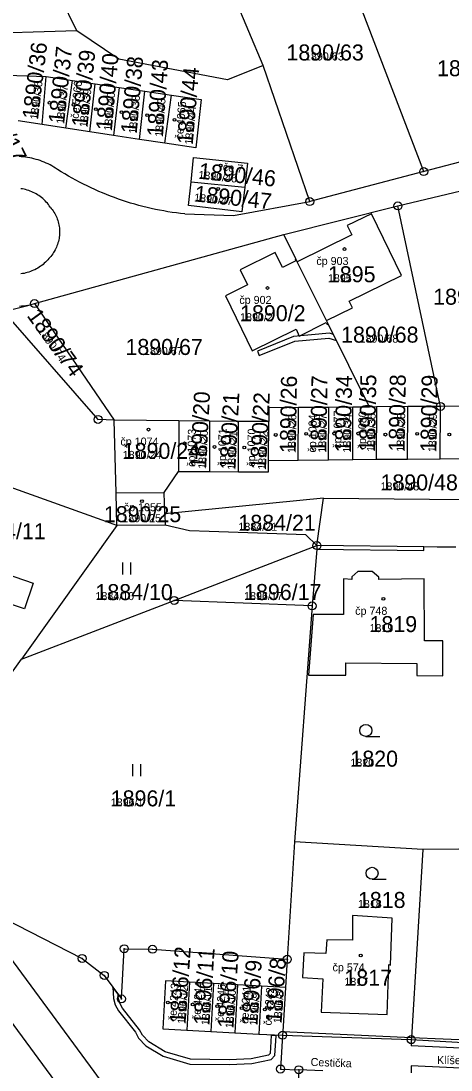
# Model space of a CAD drawing. Extents: x -763628 to -761565, y -976033 to -973833.
# Drawn here: x -762756 to -762702.3, y -975047.2 to -974916.1 of the extents above; entities that cross this region are included whole.
import ezdxf

# ---------------------------------------------------------------- set-up
doc = ezdxf.new("R2010")
doc.units = 0
for name, color, linetype in [('KN_cisla parcel 1000', 7, 'Continuous'), ('KN_cisla parcel 500', 7, 'Continuous'), ('KN_cisla popisna 500', 7, 'Continuous'), ('KN_hranice parcel', 7, 'Continuous'), ('KN_popisy', 7, 'Continuous'), ('KN_vecna bremena', 7, 'Continuous'), ('KN_vnitrni kresba parcel', 7, 'Continuous'), ('KN_znacky bodu BP', 7, 'Continuous'), ('KN_znacky budov', 7, 'Continuous'), ('KN_znacky kultur', 7, 'Continuous')]:
    doc.layers.add(name, color=color, linetype=linetype)

msp = doc.modelspace()

# ---------------------------------------------------------------- linework, layer by layer
at = {"layer": 'KN_hranice parcel'}
for p, q in [((-762749.04, -974917.33), (-762765.89, -974882.81)), ((-762725.75, -974921.68), (-762731.06, -974909)), ((-762759.12, -974922.85), (-762752.84, -974923.05)), ((-762753.36, -974929.04), (-762752.84, -974923.05)), ((-762752.84, -974923.05), (-762749.56, -974923.54)), ((-762750.4, -974929.5), (-762749.56, -974923.54)), ((-762749.56, -974923.54), (-762746.73, -974923.96)), ((-762747.39, -974929.95), (-762746.73, -974923.96)), ((-762746.73, -974923.96), (-762743.74, -974924.4)), ((-762743.74, -974924.4), (-762744.43, -974930.41)), ((-762743.74, -974924.4), (-762740.52, -974924.87)), ((-762741.18, -974930.9), (-762740.52, -974924.87)), ((-762740.52, -974924.87), (-762737.21, -974925.36)), ((-762738.02, -974931.38), (-762737.21, -974925.36)), ((-762753.36, -974929.04), (-762756.34, -974928.59)), ((-762750.4, -974929.5), (-762753.36, -974929.04)), ((-762747.39, -974929.95), (-762750.4, -974929.5)), ((-762681.97, -974928.7), (-762705.69, -974934.93)), ((-762744.43, -974930.41), (-762747.39, -974929.95)), ((-762741.18, -974930.9), (-762744.43, -974930.41)), ((-762738.02, -974931.38), (-762741.18, -974930.9)), ((-762734.75, -974936.2), (-762728.04, -974936.86)), ((-762708.92, -974939.22), (-762695.17, -974935.93)), ((-762723.16, -974942.81), (-762708.92, -974939.22)), ((-762703.6, -974964.28), (-762708.92, -974939.22)), ((-762754.31, -974951.43), (-762723.16, -974942.81)), ((-762721.66, -974945.84), (-762723.16, -974942.81)), ((-762721.48, -974946.2), (-762721.66, -974945.84)), ((-762717.83, -974953.53), (-762721.48, -974946.2)), ((-762754.31, -974951.43), (-762744.34, -974965.98)), ((-762717.62, -974953.96), (-762717.83, -974953.53)), ((-762712.46, -974964.36), (-762717.62, -974953.96)), ((-762721.36, -974970.98), (-762721.33, -974964.43)), ((-762717.55, -974964.4), (-762721.33, -974964.43)), ((-762717.58, -974970.95), (-762717.55, -974964.4)), ((-762714.53, -974964.37), (-762717.55, -974964.4)), ((-762714.56, -974970.92), (-762714.53, -974964.37)), ((-762712.46, -974964.36), (-762714.53, -974964.37)), ((-762711.58, -974964.35), (-762712.46, -974964.36)), ((-762711.58, -974964.35), (-762711.61, -974970.89)), ((-762707.68, -974964.31), (-762711.58, -974964.35)), ((-762707.71, -974970.86), (-762707.68, -974964.31)), ((-762703.6, -974964.28), (-762707.68, -974964.31)), ((-762703.64, -974970.82), (-762703.6, -974964.28)), ((-762699.44, -974964.24), (-762703.6, -974964.28)), ((-762736.28, -974966.1), (-762744.34, -974965.98)), ((-762744.13, -974975.07), (-762744.34, -974965.98)), ((-762736.28, -974966.1), (-762736.33, -974972.4)), ((-762732.4, -974966.13), (-762736.28, -974966.1)), ((-762732.43, -974972.42), (-762732.4, -974966.13)), ((-762728.81, -974966.15), (-762732.4, -974966.13)), ((-762728.84, -974972.44), (-762728.81, -974966.15)), ((-762725.04, -974966.17), (-762728.81, -974966.15)), ((-762725.06, -974971.02), (-762725.04, -974966.17)), ((-762725.06, -974971.02), (-762721.36, -974970.98)), ((-762721.36, -974970.98), (-762717.58, -974970.95)), ((-762717.58, -974970.95), (-762714.56, -974970.92)), ((-762714.56, -974970.92), (-762711.61, -974970.89)), ((-762711.61, -974970.89), (-762707.71, -974970.86)), ((-762707.71, -974970.86), (-762703.64, -974970.82)), ((-762703.64, -974970.82), (-762699.49, -974970.78)), ((-762738.1, -974975.04), (-762736.33, -974972.4)), ((-762736.33, -974972.4), (-762732.43, -974972.42)), ((-762732.43, -974972.42), (-762728.84, -974972.44)), ((-762744.13, -974975.07), (-762738.1, -974975.04)), ((-762744.04, -974979.15), (-762744.13, -974975.07)), ((-762738.04, -974977.71), (-762738.1, -974975.04)), ((-762718.21, -974975.74), (-762738.04, -974977.71)), ((-762719.04, -974981.68), (-762718.21, -974975.74)), ((-762738.04, -974977.71), (-762738.01, -974979.14)), ((-762744.04, -974979.15), (-762755.94, -974995.88)), ((-762738.01, -974979.14), (-762744.04, -974979.15)), ((-762736.86, -974988.54), (-762719.04, -974981.68)), ((-762755.94, -974995.88), (-762736.86, -974988.54)), ((-762719.63, -974989.22), (-762736.86, -974988.54)), ((-762719.63, -974989.22), (-762721.82, -975018.69)), ((-762721.82, -975018.69), (-762722.74, -975033.39)), ((-762705.78, -975019.65), (-762721.82, -975018.69)), ((-762701.32, -975019.63), (-762705.78, -975019.65)), ((-762722.74, -975033.39), (-762722.96, -975036.91)), ((-762734.94, -975036.25), (-762735.27, -975042.24)), ((-762731.94, -975036.41), (-762734.94, -975036.25)), ((-762731.94, -975036.41), (-762732.28, -975042.4)), ((-762728.95, -975036.58), (-762731.94, -975036.41)), ((-762728.95, -975036.58), (-762729.28, -975042.57)), ((-762725.95, -975036.74), (-762728.95, -975036.58)), ((-762725.95, -975036.74), (-762726.29, -975042.73)), ((-762722.96, -975036.91), (-762725.95, -975036.74)), ((-762735.27, -975042.24), (-762732.28, -975042.4)), ((-762732.28, -975042.4), (-762729.28, -975042.57)), ((-762729.28, -975042.57), (-762726.29, -975042.73)), ((-762726.29, -975042.73), (-762723.32, -975042.87)), ((-762723.32, -975042.87), (-762707.24, -975043.43)), ((-762707.24, -975043.43), (-762691.25, -975044.33)), ((-762718.3, -975047.34), (-762721.3, -975047.19))]:
    msp.add_line(p, q, dxfattribs=at)
for points in [[(-762705.69, -974934.93), (-762713.36, -974914.78), (-762719.03, -974902.8)], [(-762749.04, -974917.33), (-762762.67, -974917.74), (-762764.58, -974918.98)], [(-762725.75, -974921.68), (-762730.21, -974923.45), (-762743.78, -974920.88), (-762749.04, -974917.33)], [(-762705.69, -974934.93), (-762719.93, -974938.67), (-762725.75, -974921.68)], [(-762737.21, -974925.36), (-762733.5, -974925.91), (-762734.17, -974931.97), (-762738.02, -974931.38)], [(-762734.75, -974936.2), (-762734.43, -974933.17), (-762727.72, -974933.88), (-762728.04, -974936.86)], [(-762728.04, -974936.86), (-762728.4, -974939.94), (-762735.07, -974939.18), (-762734.75, -974936.2)], [(-762717.83, -974953.53), (-762714.6, -974951.94), (-762715, -974951.14), (-762708.48, -974947.93), (-762712.23, -974940.22), (-762715.25, -974941.68), (-762714.68, -974942.85), (-762721.48, -974946.2)], [(-762721.66, -974945.84), (-762721.76, -974945.89), (-762721.67, -974946.1), (-762723.32, -974946.91), (-762724.24, -974945.04), (-762728.61, -974947.19), (-762727.69, -974949.08), (-762730.47, -974950.44), (-762727.12, -974957.34), (-762721.64, -974954.61), (-762721.23, -974955.48), (-762717.86, -974953.81), (-762717.75, -974954.03), (-762717.62, -974953.96)], [(-762744.34, -974965.98), (-762746.37, -974965.91), (-762758.16, -974952.42), (-762755.15, -974951.65), (-762754.31, -974951.43)], [(-762721.33, -974964.43), (-762725.03, -974964.47), (-762725.04, -974966.17)], [(-762744.04, -974979.15), (-762745.87, -974978.5), (-762768.55, -974970.38), (-762772.11, -974980.96)], [(-762728.84, -974972.44), (-762725.07, -974972.46), (-762725.06, -974971.02)], [(-762718.21, -974975.74), (-762687.29, -974976.03), (-762687.45, -974974.17)], [(-762719.04, -974981.68), (-762720.43, -974980.34), (-762732.5, -974979.93), (-762734.94, -974979.85), (-762738.01, -974979.14)], [(-762755.58, -974989.6), (-762758.3, -974988.65), (-762760.09, -974993.82), (-762771.72, -974989.89), (-762768.75, -974981.45), (-762754.49, -974986.36), (-762755.58, -974989.6)], [(-762719.04, -974981.68), (-762719.04, -974982.13), (-762719.63, -974989.22)], [(-762701.67, -974981.89), (-762703.99, -974981.86), (-762705.69, -974981.84), (-762719.04, -974981.68)], [(-762714.67, -974985.58), (-762714.66, -974985.9), (-762715.72, -974985.84), (-762715.72, -974990.28), (-762719.49, -974990.28), (-762720.08, -974997.87), (-762715.44, -974997.89), (-762715.43, -974996.33), (-762706.54, -974996.43), (-762706.54, -974997.91), (-762703.3, -974997.94), (-762703.29, -974993.59), (-762705.58, -974993.6), (-762705.65, -974985.85), (-762711.28, -974985.9), (-762711.29, -974985.63), (-762712.14, -974984.91), (-762713.93, -974984.91), (-762714.67, -974985.58)], [(-762761.47, -974997.8), (-762758.1, -974998.93), (-762755.94, -974995.88)], [(-762785.92, -975007.37), (-762783.32, -975009.09), (-762779.55, -975012.33), (-762777.34, -975014.46), (-762775.34, -975016.77), (-762773.46, -975019.17), (-762735.27, -975071.08), (-762730.71, -975077.67), (-762728.53, -975081.01), (-762725.91, -975085.36), (-762722.98, -975090.63), (-762719.94, -975096.96), (-762717.26, -975103.47), (-762713.9, -975113.06), (-762713.82, -975114.16), (-762713.96, -975115.19), (-762714.46, -975116.13), (-762715.09, -975116.82)], [(-762705.78, -975019.65), (-762707.22, -975043.15), (-762707.24, -975043.43)], [(-762763.36, -975025.03), (-762758.18, -975028.23), (-762748.36, -975033.28), (-762745.59, -975035.4), (-762743.45, -975038.33), (-762743.11, -975032.07), (-762739.57, -975032.13), (-762722.74, -975033.39)], [(-762722.83, -975081.54), (-762723.46, -975080.46), (-762725.61, -975077.07), (-762729.5, -975071.15), (-762747.33, -975046.79), (-762763.36, -975025.03)], [(-762720.68, -975032.57), (-762720.85, -975035.65), (-762718.31, -975035.83), (-762718.5, -975040), (-762710.24, -975040.27), (-762710.06, -975034.03), (-762709.83, -975034.11), (-762709.64, -975028.25), (-762714.59, -975027.92), (-762714.6, -975030.99), (-762717.81, -975030.95), (-762717.92, -975032.66), (-762720.68, -975032.57)], [(-762734.94, -975036.25), (-762737.94, -975036.08), (-762738.27, -975042.07), (-762735.27, -975042.24)], [(-762722.96, -975036.91), (-762723.3, -975042.42), (-762723.32, -975042.87)], [(-762723.32, -975042.87), (-762723.58, -975047.1), (-762721.3, -975047.19)], [(-762721.3, -975047.19), (-762721.45, -975050.27), (-762721.76, -975056.27), (-762718.76, -975056.42)]]:
    msp.add_lwpolyline(points, dxfattribs=at)
at = {"layer": 'KN_vecna bremena'}
for points in [[(-762726.45, -974957.36), (-762726.23, -974957.92), (-762721.8, -974956.14), (-762717.54, -974955.73), (-762716.59, -974956.03), (-762716.97, -974955.28), (-762717.48, -974955.13), (-762721.94, -974955.56)], [(-762743.88, -975037.74), (-762744.53, -975036.85), (-762744.45, -975038.28), (-762744.22, -975039.09), (-762743.8, -975039.82), (-762741.7, -975042.51), (-762741.34, -975043.24), (-762740.4, -975044.2), (-762738.24, -975045.51), (-762734.92, -975046.48), (-762729.99, -975046.55), (-762727.16, -975046.41), (-762724.75, -975045.92), (-762724.31, -975045.42), (-762724.13, -975042.94), (-762724.73, -975042.91), (-762724.89, -975045.18), (-762725.07, -975045.38), (-762727.24, -975045.81), (-762730.01, -975045.95), (-762734.82, -975045.88), (-762738, -975044.95), (-762740.02, -975043.72), (-762740.84, -975042.88), (-762741.2, -975042.19), (-762743.3, -975039.48), (-762743.66, -975038.85), (-762743.85, -975038.18)]]:
    msp.add_lwpolyline(points, close=True, dxfattribs=at)
at = {"layer": 'KN_vnitrni kresba parcel'}
for p, q in [((-762729.46, -974940.4), (-762719.93, -974938.67)), ((-762735.54, -974940.23), (-762729.46, -974940.4)), ((-762719.04, -974982.13), (-762705.69, -974982.29)), ((-762705.69, -974982.29), (-762705.69, -974981.84)), ((-762723.3, -975042.42), (-762707.22, -975043.15)), ((-762707.24, -975043.43), (-762707.24, -975044.22)), ((-762707.22, -975043.15), (-762691.22, -975043.87)), ((-762639.87, -975047.32), (-762707.24, -975044.22)), ((-762641.14, -975049.74), (-762707.25, -975046.71)), ((-762707.25, -975046.71), (-762707.25, -975047.56))]:
    msp.add_line(p, q, dxfattribs=at)
for points in [[(-762751.44, -974934.66), (-762751.67, -974934.51), (-762751.89, -974934.37), (-762752.13, -974934.23), (-762752.36, -974934.1), (-762752.6, -974933.98), (-762752.85, -974933.86), (-762753.1, -974933.76), (-762753.35, -974933.66), (-762753.6, -974933.56), (-762753.86, -974933.48), (-762754.11, -974933.4), (-762754.38, -974933.33), (-762754.64, -974933.27), (-762754.9, -974933.21), (-762755.17, -974933.16), (-762755.44, -974933.12), (-762755.7, -974933.09), (-762755.97, -974933.07), (-762756.24, -974933.06)], [(-762735.54, -974940.23), (-762736.07, -974940.17), (-762736.59, -974940.1), (-762737.12, -974940.03), (-762737.65, -974939.94), (-762738.17, -974939.85), (-762738.69, -974939.75), (-762739.21, -974939.65), (-762739.73, -974939.54), (-762740.25, -974939.41), (-762740.76, -974939.29), (-762741.28, -974939.15), (-762741.79, -974939.01), (-762742.3, -974938.86), (-762742.8, -974938.7), (-762743.31, -974938.54), (-762743.81, -974938.36), (-762744.31, -974938.18), (-762744.81, -974938), (-762745.3, -974937.8), (-762745.8, -974937.6), (-762746.29, -974937.4), (-762746.77, -974937.18), (-762747.25, -974936.96), (-762747.73, -974936.73), (-762748.21, -974936.5), (-762748.68, -974936.25), (-762749.15, -974936.01), (-762749.62, -974935.75), (-762750.08, -974935.49), (-762750.54, -974935.22), (-762750.99, -974934.94), (-762751.44, -974934.66)], [(-762752.34, -974939.38), (-762752.46, -974939.21), (-762752.58, -974939.05), (-762752.7, -974938.89), (-762752.84, -974938.74), (-762752.98, -974938.59), (-762753.12, -974938.44), (-762753.28, -974938.31), (-762753.43, -974938.18), (-762753.59, -974938.05), (-762753.76, -974937.93), (-762753.93, -974937.82), (-762754.1, -974937.72), (-762754.28, -974937.62), (-762754.47, -974937.53), (-762754.65, -974937.44), (-762754.84, -974937.37), (-762755.03, -974937.3), (-762755.23, -974937.24), (-762755.42, -974937.18), (-762755.62, -974937.14), (-762755.82, -974937.1), (-762756.03, -974937.07)], [(-762752.34, -974939.38), (-762752.22, -974939.53), (-762752.1, -974939.68), (-762751.99, -974939.84), (-762751.89, -974940), (-762751.79, -974940.16), (-762751.7, -974940.33), (-762751.62, -974940.5), (-762751.54, -974940.68), (-762751.48, -974940.85), (-762751.41, -974941.03), (-762751.36, -974941.22), (-762751.31, -974941.4), (-762751.27, -974941.59), (-762751.24, -974941.78), (-762751.21, -974941.97), (-762751.2, -974942.16), (-762751.19, -974942.35), (-762751.18, -974942.54), (-762751.19, -974942.73), (-762751.2, -974942.92), (-762751.22, -974943.11), (-762751.25, -974943.3), (-762751.29, -974943.48), (-762751.33, -974943.67), (-762751.38, -974943.85), (-762751.44, -974944.04), (-762751.51, -974944.21), (-762751.58, -974944.39), (-762751.66, -974944.56), (-762751.74, -974944.73), (-762751.84, -974944.9), (-762751.94, -974945.06), (-762752.04, -974945.22), (-762752.16, -974945.38), (-762752.28, -974945.53), (-762752.4, -974945.67), (-762752.53, -974945.81)], [(-762752.53, -974945.81), (-762752.66, -974945.96), (-762752.8, -974946.11), (-762752.94, -974946.26), (-762753.09, -974946.39), (-762753.25, -974946.53), (-762753.41, -974946.65), (-762753.57, -974946.77), (-762753.74, -974946.88), (-762753.91, -974946.99), (-762754.08, -974947.09), (-762754.26, -974947.19), (-762754.45, -974947.27), (-762754.63, -974947.35), (-762754.82, -974947.43), (-762755.01, -974947.49), (-762755.21, -974947.55), (-762755.4, -974947.6), (-762755.6, -974947.65), (-762755.8, -974947.68), (-762756, -974947.71)], [(-762755.15, -974951.65), (-762755.4, -974951.7), (-762755.66, -974951.74), (-762755.92, -974951.77), (-762756.17, -974951.8)]]:
    msp.add_lwpolyline(points, dxfattribs=at)
at = {"layer": 'KN_znacky bodu BP'}
for centre, radius in [((-762705.69, -974934.93), 0.5), ((-762705.69, -974934.93), 0.0303), ((-762719.93, -974938.67), 0.5), ((-762719.93, -974938.67), 0.0303), ((-762708.92, -974939.22), 0.5), ((-762708.92, -974939.22), 0.0303), ((-762754.31, -974951.43), 0.5), ((-762754.31, -974951.43), 0.0303), ((-762703.6, -974964.28), 0.5), ((-762703.6, -974964.28), 0.0303), ((-762746.37, -974965.91), 0.5), ((-762746.37, -974965.91), 0.0303), ((-762719.04, -974981.68), 0.5), ((-762719.04, -974981.68), 0.0303), ((-762736.86, -974988.54), 0.5), ((-762736.86, -974988.54), 0.0303), ((-762719.63, -974989.22), 0.5), ((-762719.63, -974989.22), 0.0303), ((-762743.11, -975032.07), 0.5), ((-762743.11, -975032.07), 0.0303), ((-762739.57, -975032.13), 0.5), ((-762739.57, -975032.13), 0.0303), ((-762748.36, -975033.28), 0.5), ((-762748.36, -975033.28), 0.0303), ((-762722.74, -975033.39), 0.5), ((-762722.74, -975033.39), 0.0303), ((-762745.59, -975035.4), 0.5), ((-762745.59, -975035.4), 0.0303), ((-762743.45, -975038.33), 0.5), ((-762743.45, -975038.33), 0.0303), ((-762723.32, -975042.87), 0.5), ((-762723.32, -975042.87), 0.0303), ((-762707.24, -975043.43), 0.5), ((-762707.24, -975043.43), 0.0303), ((-762723.58, -975047.1), 0.5), ((-762723.58, -975047.1), 0.0303), ((-762721.3, -975047.19), 0.5), ((-762721.3, -975047.19), 0.0303)]:
    msp.add_circle(centre, radius, dxfattribs=at)
at = {"layer": 'KN_znacky budov'}
for centre in [(-762752.43, -974926.32), (-762749.44, -974926.58), (-762746.64, -974927.12), (-762743.44, -974927.51), (-762740.24, -974927.87), (-762736.82, -974928.46), (-762731.06, -974934.17), (-762731.36, -974937.1), (-762715.58, -974944.61), (-762725.2, -974949.48), (-762740.06, -974967.18), (-762724.18, -974967.85), (-762720.37, -974967.7), (-762716.87, -974967.68), (-762713.89, -974967.68), (-762710.48, -974967.81), (-762706.51, -974967.7), (-762702.49, -974967.79), (-762735.56, -974968.9), (-762731.82, -974969.35), (-762728.1, -974969.42), (-762740.89, -974976.12), (-762710.73, -974988.34), (-762713.56, -975032.9), (-762737.65, -975038.78), (-762734.55, -975039.02), (-762731.48, -975039.24), (-762728.43, -975039.49), (-762725.54, -975039.65)]:
    msp.add_circle(centre, 0.175, dxfattribs=at)
at = {"layer": 'KN_znacky kultur'}
for p, q in [((-762743.27, -974985.28), (-762743.27, -974983.78)), ((-762742.27, -974985.28), (-762742.27, -974983.78)), ((-762712.92, -975005.53), (-762711.17, -975005.53)), ((-762742.04, -975010.49), (-762742.04, -975008.99)), ((-762741.04, -975010.49), (-762741.04, -975008.99)), ((-762712.14, -975023.38), (-762710.39, -975023.38))]:
    msp.add_line(p, q, dxfattribs=at)
for centre in [(-762712.92, -975004.78), (-762712.14, -975022.63)]:
    msp.add_circle(centre, 0.75, dxfattribs=at)

# ---------------------------------------------------------------- texts
at = {"layer": 'KN_cisla parcel 1000'}
for s, rotation, p in [('1890/36', 83, (-762753.88, -974928.48)), ('1890/37', 84, (-762750.61, -974929.01)), ('1890/39', 84, (-762747.7, -974929.44)), ('1890/40', 85, (-762744.65, -974929.86)), ('1890/38', 85, (-762741.55, -974930.23)), ('1890/43', 86, (-762738.27, -974930.62)), ('1890/44', 85, (-762734.55, -974931.6)), ('1890/17', 295.8419, (-762761.22, -974925.26)), ('1890/46', 353.9599, (-762733.88, -974935.81)), ('1890/47', 353.9599, (-762734.41, -974938.65)), ('1890/74', 306, (-762755.34, -974952.95)), ('1890/26', 89, (-762721.68, -974970.12)), ('1890/27', 89, (-762717.87, -974970.08)), ('1890/34', 89, (-762714.79, -974970.06)), ('1890/35', 89, (-762711.77, -974969.97)), ('1890/28', 89, (-762708.09, -974969.95)), ('1890/29', 89, (-762704.11, -974970.01)), ('1890/20', 87, (-762732.88, -974972.11)), ('1890/21', 87, (-762729.22, -974972.23)), ('1890/22', 87, (-762725.41, -974972.23)), ('1896/12', 86, (-762735.45, -975041.5)), ('1896/11', 86, (-762732.47, -975041.67)), ('1896/10', 86, (-762729.47, -975042.04)), ('1896/8', 86, (-762723.45, -975041.42)), ('1896/9', 86, (-762726.47, -975041.69))]:
    msp.add_text(s, height=2, rotation=rotation, dxfattribs=at).set_placement(p)
for s, p in [('1890/63', (-762722.84, -974921.04)), ('1890/64', (-762704.03, -974923.01)), ('1895', (-762717.66, -974948.76)), ('1890/69', (-762704.51, -974951.57)), ('1890/2', (-762728.63, -974953.63)), ('1890/68', (-762716.01, -974956.31)), ('1890/67', (-762742.95, -974957.85)), ('1890/24', (-762743.29, -974970.84)), ('1890/48', (-762711.09, -974974.78)), ('1890/25', (-762745.65, -974978.75)), ('1884/21', (-762728.84, -974979.83)), ('1884/11', (-762762.58, -974980.88)), ('1884/10', (-762746.7, -974988.49)), ('1896/17', (-762728.13, -974988.48)), ('1819', (-762712.46, -974992.49)), ('1820', (-762714.85, -975009.31)), ('1896/1', (-762744.79, -975014.27)), ('1818', (-762713.91, -975026.97)), ('1817', (-762715.6, -975036.69))]:
    msp.add_text(s, height=2, dxfattribs=at).set_placement(p)
at = {"layer": 'KN_cisla parcel 500'}
for s, p in [('1890/63', (-762720.52, -974921.04)), ('1895', (-762717.66, -974948.76)), ('1890/2', (-762728.63, -974953.63)), ('1890/68', (-762713.7, -974956.31)), ('1890/67', (-762740.64, -974957.85)), ('1890/24', (-762743.29, -974970.84)), ('1890/48', (-762711.09, -974974.78)), ('1890/25', (-762743.34, -974978.75)), ('1884/21', (-762728.84, -974979.83)), ('1884/10', (-762746.7, -974988.49)), ('1896/17', (-762728.13, -974988.48)), ('1819', (-762712.46, -974992.49)), ('1820', (-762714.85, -975009.31)), ('1896/1', (-762744.79, -975014.27)), ('1818', (-762713.91, -975026.97)), ('1817', (-762715.6, -975036.69))]:
    msp.add_text(s, height=1, dxfattribs=at).set_placement(p)
for s, rotation, p in [('1890/36', 83, (-762753.88, -974928.48)), ('1890/37', 84, (-762750.61, -974929.01)), ('1890/39', 84, (-762747.7, -974929.44)), ('1890/40', 85, (-762744.65, -974929.86)), ('1890/38', 85, (-762741.55, -974930.23)), ('1890/43', 86, (-762738.27, -974930.62)), ('1890/44', 85, (-762734.55, -974931.6)), ('1890/46', 353.9599, (-762733.88, -974935.81)), ('1890/47', 353.9599, (-762734.41, -974938.65)), ('1890/74', 306, (-762753.97, -974954.84)), ('1890/34', 89, (-762714.79, -974970.06)), ('1890/35', 89, (-762711.77, -974969.97)), ('1890/28', 89, (-762708.09, -974969.95)), ('1890/29', 89, (-762704.11, -974970.01)), ('1890/26', 89, (-762721.68, -974970.12)), ('1890/27', 89, (-762717.87, -974970.08)), ('1890/20', 87, (-762732.88, -974972.11)), ('1890/21', 87, (-762729.22, -974972.23)), ('1890/22', 87, (-762725.41, -974972.23)), ('1896/12', 86, (-762735.45, -975041.5)), ('1896/11', 86, (-762732.47, -975041.67)), ('1896/10', 86, (-762729.47, -975042.04)), ('1896/8', 86, (-762723.45, -975041.42)), ('1896/9', 86, (-762726.47, -975041.69))]:
    msp.add_text(s, height=1, rotation=rotation, dxfattribs=at).set_placement(p)
at = {"layer": 'KN_cisla popisna 500'}
for s, rotation, p in [('če 5360', 85, (-762748.78, -974928.35)), ('če 4065', 85, (-762735.77, -974930.94)), ('če 7', 353.96, (-762730.82, -974934.83)), ('čp 1077', 89, (-762716, -974969.57)), ('čp 1080', 89, (-762712.91, -974969.66)), ('čp 1084', 89, (-762719.14, -974970.06)), ('čp 1073', 89, (-762734.23, -974971.85)), ('čp 1071', 89, (-762730.4, -974971.79)), ('čp 1070', 89, (-762726.76, -974971.82)), ('če 4243', 86, (-762736.6, -975041.15)), ('če 4244', 86, (-762733.6, -975041.01)), ('če 4245', 86, (-762730.71, -975041.27)), ('če 4241', 86, (-762727.62, -975041.48)), ('če 4242', 86, (-762724.7, -975041.69))]:
    msp.add_text(s, height=1, rotation=rotation, dxfattribs=at).set_placement(p)
for s, p in [('čp 903', (-762719.1, -974946.6)), ('čp 902', (-762728.72, -974951.47)), ('čp 1074', (-762743.58, -974969.17)), ('čp 1055', (-762743.16, -974977.38)), ('čp 748', (-762714.25, -974990.33)), ('čp 574', (-762717.08, -975034.89))]:
    msp.add_text(s, height=1, dxfattribs=at).set_placement(p)
at = {"layer": 'KN_popisy'}
msp.add_text('Cestička', height=1, rotation=358, dxfattribs=at).set_placement((-762719.83, -975046.71))
msp.add_text('Klíše 775053', height=1, dxfattribs=at).set_placement((-762704.03, -975046.49))

doc.saveas('drawing.dxf')
